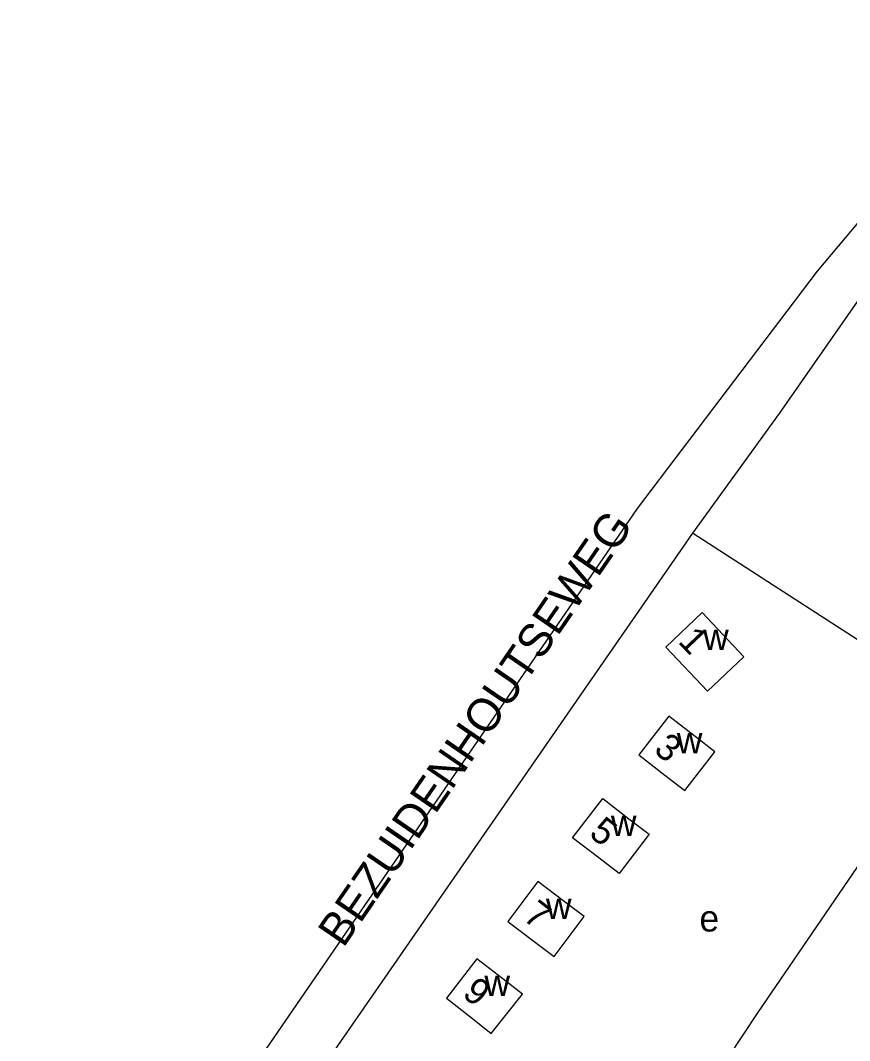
# Model space of a CAD drawing. Extents: x 158356 to 159894, y 383831 to 385260.
# Drawn here: x 159081.3 to 159206.7, y 385055.6 to 385209.9 of the extents above; entities that cross this region are included whole.
import ezdxf

# ---------------------------------------------------------------- set-up
doc = ezdxf.new("R2010")
doc.units = 0
for name, color, linetype in [('BLT_Basislijn', 7, 'Continuous'), ('BLT_Bebouwing', 7, 'Continuous'), ('BLT_Centroide', 7, 'Continuous'), ('BLT_Huisnummer', 7, 'Continuous'), ('BLT_Straatnaam', 7, 'Continuous')]:
    doc.layers.add(name, color=color, linetype=linetype)

msp = doc.modelspace()

# ---------------------------------------------------------------- linework, layer by layer
at = {"layer": 'BLT_Basislijn'}
for points in [[(159081.28, 385000.14), (159174.61, 385136.07), (159201.82, 385172.02), (159225.1, 385199.72), (159237.94, 385209.94)], [(159231.18, 385196.02), (159223.45, 385188.21), (159214.39, 385176.78), (159196.04, 385150.47), (159182.95, 385132.36)], [(159182.95, 385132.36), (159121.96, 385044.3), (159100, 385012.23), (159092.22, 385000.08)], [(159181.47, 385042.61), (159192.79, 385059.77), (159214.01, 385090.84), (159221.01, 385106.43), (159221.07, 385107.71), (159182.95, 385132.36)]]:
    msp.add_lwpolyline(points, dxfattribs=at)
at = {"layer": 'BLT_Bebouwing'}
msp.add_lwpolyline([(159178.88, 385115.13), (159184.37, 385120.33), (159190.7, 385113.64), (159185.21, 385108.44)], close=True, dxfattribs=at)
for points in [[(159183.32, 385101.6), (159179.37, 385104.68), (159174.81, 385098.82), (159178.75, 385095.75), (159181.76, 385093.4), (159186.32, 385099.26), (159183.32, 385101.6)], [(159173.31, 385089.15), (159176.38, 385086.79), (159171.83, 385080.87), (159168.76, 385083.23), (159164.8, 385086.28), (159169.35, 385092.2), (159173.31, 385089.15)], [(159163.54, 385076.63), (159159.54, 385079.64), (159155, 385073.59), (159158.99, 385070.59), (159162, 385068.32), (159166.55, 385074.37), (159163.54, 385076.63)], [(159154.26, 385064.9), (159150.3, 385067.94), (159145.73, 385062), (159149.65, 385058.9), (159152.46, 385056.66), (159157.22, 385062.62), (159154.26, 385064.9)]]:
    msp.add_lwpolyline(points, dxfattribs=at)

# ---------------------------------------------------------------- texts
at = {"layer": 'BLT_Centroide'}
for s, p in [('w', (159184.53, 385114.66)), ('w', (159180.56, 385099.03)), ('w', (159170.59, 385086.53)), ('w', (159160.77, 385073.97)), ('e', (159183.98, 385072.08)), ('w', (159151.46, 385062.31))]:
    msp.add_text(s, height=4, dxfattribs=at).set_placement(p)
at = {"layer": 'BLT_Huisnummer'}
for s, rotation, p in [('1', 313.444, (159180.61, 385115.87)), ('3', 322.0436, (159176.9, 385099.28)), ('5', 322.0436, (159167.12, 385086.59)), ('7', 322.0436, (159157.11, 385073.98)), ('9', 322.0436, (159147.94, 385062.35))]:
    msp.add_text(s, height=4, rotation=rotation, dxfattribs=at).set_placement(p)
at = {"layer": 'BLT_Straatnaam'}
msp.add_text('BEZUIDENHOUTSEWEG', height=5, rotation=55.5191, dxfattribs=at).set_placement((159130.12, 385069.48))

doc.saveas('drawing.dxf')
